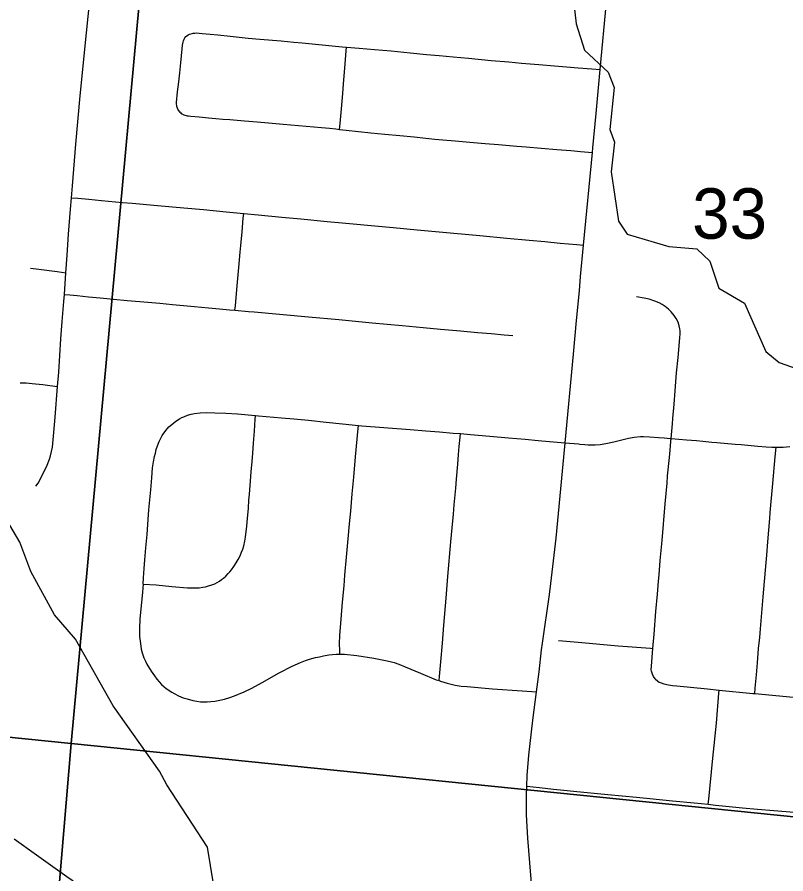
# Model space of a CAD drawing. Extents: x 0 to 34, y 0 to 22.
# Drawn here: x 5.749 to 6.387, y 18.131 to 18.842 of the extents above; entities that cross this region are included whole.
import ezdxf

# ---------------------------------------------------------------- set-up
doc = ezdxf.new("R2010")
doc.units = 0
for name, color, linetype in [('GM_X_City_Street', 7, 'Continuous'), ('GM_X_Corporation', 7, 'Continuous'), ('GM_X_County_Road', 7, 'Continuous'), ('GM_X_Minor_River', 7, 'Continuous'), ('GM_X_Section_Text', 7, 'Continuous')]:
    doc.layers.add(name, color=color, linetype=linetype)

msp = doc.modelspace()

# ---------------------------------------------------------------- linework, layer by layer
at = {"layer": 'GM_X_City_Street'}
for points in [[(5.76469, 18.45235), (5.76644, 18.45499), (5.7704, 18.4623), (5.7739, 18.46972), (5.77586, 18.47477), (5.77684, 18.47757), (5.77768, 18.48107), (5.77838, 18.48472), (5.77923, 18.49383), (5.78051, 18.5098), (5.78266, 18.53517), (5.78353, 18.54705), (5.78538, 18.5748), (5.78651, 18.589), (5.7879, 18.60569), (5.78831, 18.61153), (5.78959, 18.62958), (5.79054, 18.64406), (5.79169, 18.66167), (5.79337, 18.68241), (5.79412, 18.69179), (5.79491, 18.70174), (5.79772, 18.73621), (5.80126, 18.77629), (5.8029, 18.79267), (5.80557, 18.81789), (5.80906, 18.85292)], [(5.88347, 18.76365), (5.88299, 18.76437), (5.88248, 18.76522), (5.88211, 18.76613), (5.8817, 18.76757), (5.88155, 18.76839), (5.88144, 18.76954), (5.88147, 18.77078), (5.88225, 18.77958), (5.88318, 18.78792), (5.88401, 18.79539), (5.88493, 18.80366), (5.88595, 18.81532), (5.88635, 18.81847), (5.88682, 18.82081), (5.88718, 18.82205), (5.88771, 18.82335), (5.88829, 18.82448)], [(5.88829, 18.82448), (5.88916, 18.82553), (5.88998, 18.82627), (5.89103, 18.82704), (5.89206, 18.82757), (5.89322, 18.82793), (5.89438, 18.8282), (5.8953, 18.82835), (5.8967, 18.82849), (5.89794, 18.82854), (5.90017, 18.82844), (5.90257, 18.82822), (5.90917, 18.82755), (5.91559, 18.82689), (5.92591, 18.82583), (5.94097, 18.82429), (5.95041, 18.82347), (5.96812, 18.82194), (5.97878, 18.82092), (5.98583, 18.82026), (5.99958, 18.81898), (6.01902, 18.81717), (6.02249, 18.81687), (6.03313, 18.81595), (6.04576, 18.81486), (6.05957, 18.81367), (6.07536, 18.81214), (6.08905, 18.81081), (6.0995, 18.80979), (6.11111, 18.80867), (6.12373, 18.80752), (6.14265, 18.80579), (6.1573, 18.80445), (6.16791, 18.80348), (6.18223, 18.80226), (6.19522, 18.80116), (6.2051, 18.80031), (6.21483, 18.79949), (6.22614, 18.79867), (6.23311, 18.79817)], [(6.01662, 18.74853), (6.01711, 18.75348), (6.01795, 18.7625), (6.01911, 18.77505), (6.02028, 18.78951), (6.02107, 18.79929), (6.02165, 18.80655), (6.02223, 18.81371), (6.02249, 18.81687)], [(5.88347, 18.76365), (5.88414, 18.76284), (5.88489, 18.76215), (5.88563, 18.76156), (5.88646, 18.76105), (5.88732, 18.76063), (5.88831, 18.76028), (5.88938, 18.75999), (5.89034, 18.7598), (5.89119, 18.75966), (5.89323, 18.75942), (5.90013, 18.7588), (5.90806, 18.75806), (5.91404, 18.75761), (5.91981, 18.75711), (5.92558, 18.75661), (5.93772, 18.75559), (5.94823, 18.75478), (5.95765, 18.75398), (5.97003, 18.75292), (6.00182, 18.75012), (6.00839, 18.74945), (6.01357, 18.74887), (6.01662, 18.74853), (6.02225, 18.7479), (6.03258, 18.74682), (6.04279, 18.74577), (6.05432, 18.74459), (6.06686, 18.74336), (6.07874, 18.7422), (6.08849, 18.74123), (6.09597, 18.7405), (6.1026, 18.73984), (6.1127, 18.739), (6.12793, 18.73773), (6.13752, 18.73694), (6.14862, 18.73601), (6.16405, 18.73468), (6.17158, 18.73404), (6.18421, 18.73295), (6.19717, 18.73184), (6.20888, 18.73091), (6.21687, 18.73023), (6.22664, 18.72939)], [(5.79412, 18.69179), (5.79933, 18.69132), (5.80852, 18.6905), (5.8192, 18.68955), (5.83648, 18.68789), (5.8445, 18.68722), (5.86549, 18.68538), (5.88757, 18.68344), (5.90383, 18.68192), (5.92269, 18.68016), (5.9372, 18.67881), (5.9492, 18.67769), (5.96885, 18.67575), (5.98458, 18.67424), (6.00649, 18.67214), (6.02193, 18.67073), (6.04909, 18.66815), (6.06133, 18.66704), (6.08116, 18.66521), (6.10555, 18.66296), (6.12717, 18.66102), (6.13333, 18.66044), (6.15556, 18.65824), (6.17411, 18.65653), (6.18707, 18.65543), (6.20004, 18.65416), (6.21381, 18.65301), (6.21939, 18.65254)], [(5.92991, 18.59845), (5.93024, 18.60195), (5.93146, 18.61551), (5.93314, 18.634), (5.93428, 18.64656), (5.93479, 18.65225), (5.93582, 18.66359), (5.93684, 18.67472), (5.9372, 18.67881)], [(5.76002, 18.63323), (5.76693, 18.63238), (5.78228, 18.63049), (5.78959, 18.62958)], [(5.78831, 18.61153), (5.79275, 18.61112), (5.799, 18.61053), (5.80822, 18.60966), (5.81807, 18.60874), (5.82892, 18.60772), (5.84053, 18.60663), (5.851, 18.60565), (5.86739, 18.60416), (5.87792, 18.6032), (5.89624, 18.60154), (5.90795, 18.60046), (5.91701, 18.59963), (5.92524, 18.59888), (5.92991, 18.59845), (5.94101, 18.59741), (5.94586, 18.59696), (5.99094, 18.59304), (6.01626, 18.59064), (6.04373, 18.58803), (6.06872, 18.58572), (6.08605, 18.58411), (6.1005, 18.58278), (6.11713, 18.58126), (6.13121, 18.58004), (6.14273, 18.57904), (6.15353, 18.57806), (6.16067, 18.57741)], [(6.27874, 18.29258), (6.27752, 18.2945), (6.27667, 18.29628), (6.27603, 18.29792), (6.27573, 18.29889), (6.27559, 18.29994), (6.27568, 18.30301), (6.27691, 18.31774), (6.2779, 18.32958), (6.27945, 18.34839), (6.28067, 18.36268), (6.28155, 18.37345), (6.28198, 18.37891), (6.28305, 18.39065), (6.28453, 18.40733), (6.28703, 18.43765), (6.28861, 18.45494), (6.28914, 18.4611), (6.28964, 18.46604), (6.29085, 18.479), (6.29184, 18.48948), (6.29204, 18.49196), (6.29308, 18.50427), (6.29355, 18.50856), (6.29451, 18.52047), (6.29542, 18.53148), (6.29662, 18.54659), (6.29785, 18.55912), (6.29934, 18.57541), (6.29951, 18.57892), (6.29942, 18.58137), (6.29925, 18.58304), (6.29876, 18.58549), (6.29776, 18.58856), (6.29635, 18.59147), (6.29456, 18.59414), (6.29214, 18.59711), (6.28981, 18.59931), (6.28698, 18.60161), (6.28462, 18.6031), (6.28207, 18.6045), (6.27848, 18.60599), (6.27375, 18.60748), (6.26954, 18.60853), (6.26324, 18.60958)], [(5.75162, 18.53824), (5.75397, 18.53821), (5.75644, 18.53813), (5.75896, 18.53796), (5.76165, 18.5377), (5.76436, 18.5374), (5.77036, 18.53668), (5.77623, 18.53596), (5.78266, 18.53517)], [(5.85356, 18.37109), (5.85393, 18.37643), (5.85447, 18.38403), (5.85501, 18.39137), (5.85588, 18.4012), (5.85688, 18.4123), (5.85793, 18.42469), (5.85844, 18.43273), (5.85996, 18.44938), (5.86076, 18.45925), (5.8615, 18.46775), (5.8622, 18.47253), (5.863, 18.4769), (5.86379, 18.4799), (5.86457, 18.48277), (5.86556, 18.48594), (5.86691, 18.48948), (5.86823, 18.49224), (5.86958, 18.49454), (5.87259, 18.49866), (5.87508, 18.50151), (5.8774, 18.50363), (5.88089, 18.50632), (5.88376, 18.50816), (5.88585, 18.50928), (5.88745, 18.51005), (5.89044, 18.5112), (5.89355, 18.51215), (5.8963, 18.51267), (5.90099, 18.51316), (5.90603, 18.51343), (5.91327, 18.51339), (5.92234, 18.51293), (5.93211, 18.51234), (5.94695, 18.51099), (5.94942, 18.51077), (5.96853, 18.50919), (5.97874, 18.50836), (5.99101, 18.50719), (6.00552, 18.50565), (6.01907, 18.5042), (6.03243, 18.50286), (6.03512, 18.50258), (6.07536, 18.49951), (6.08836, 18.49842), (6.09973, 18.49744), (6.1112, 18.49644), (6.11706, 18.49598), (6.12543, 18.49533), (6.14151, 18.49395), (6.15702, 18.49252), (6.17079, 18.49137), (6.18172, 18.4904), (6.19728, 18.48893), (6.20407, 18.48829), (6.21525, 18.48747), (6.21622, 18.48739), (6.22039, 18.48695), (6.22308, 18.48676), (6.22544, 18.48667), (6.22908, 18.48667), (6.23304, 18.48704), (6.23786, 18.48773), (6.2445, 18.48907), (6.25227, 18.49116), (6.25652, 18.49221), (6.26146, 18.49311), (6.26648, 18.4936), (6.26899, 18.49367), (6.274, 18.49346), (6.28147, 18.49286), (6.2862, 18.49241), (6.29133, 18.49201), (6.29204, 18.49196), (6.30487, 18.49086), (6.31308, 18.49022), (6.31832, 18.48975), (6.32594, 18.48905), (6.33009, 18.48868), (6.34514, 18.48731), (6.35015, 18.48685), (6.364, 18.48567), (6.37083, 18.48512), (6.37565, 18.48476), (6.37916, 18.48469), (6.38039, 18.48466), (6.38513, 18.48485), (6.39068, 18.48521)], [(5.85356, 18.37109), (5.86451, 18.37037), (5.87758, 18.36926), (5.89037, 18.36814), (5.89425, 18.36793), (5.89725, 18.36799), (5.9002, 18.36814), (5.90334, 18.36852), (5.90555, 18.36893), (5.90806, 18.36954), (5.91068, 18.37045), (5.91315, 18.37147), (5.91506, 18.37249), (5.91695, 18.37364), (5.91874, 18.37484), (5.92034, 18.37607), (5.92228, 18.37774), (5.9243, 18.37981), (5.92551, 18.3812), (5.92696, 18.383), (5.92893, 18.38571), (5.93099, 18.38874), (5.93256, 18.3915), (5.93386, 18.39416), (5.9354, 18.39763), (5.93636, 18.40018), (5.93715, 18.40283), (5.93804, 18.40667), (5.93871, 18.41), (5.93982, 18.41911), (5.94042, 18.42546), (5.94109, 18.43426), (5.94151, 18.44073), (5.94192, 18.44567), (5.94258, 18.45307), (5.9434, 18.46421), (5.94407, 18.47282), (5.94463, 18.47986), (5.94529, 18.48819), (5.94607, 18.4981), (5.94675, 18.50795), (5.94695, 18.51099)], [(6.01689, 18.31296), (6.01684, 18.31577), (6.01674, 18.32173), (6.01699, 18.32837), (6.01812, 18.34209), (6.01931, 18.35611), (6.02045, 18.36955), (6.02125, 18.37855), (6.02258, 18.39335), (6.02394, 18.40862), (6.02507, 18.42123), (6.02599, 18.43152), (6.02729, 18.44601), (6.02854, 18.45986), (6.03007, 18.47669), (6.03218, 18.50014), (6.03243, 18.50286)], [(6.09933, 18.29098), (6.09965, 18.29447), (6.10073, 18.30648), (6.10214, 18.32218), (6.10339, 18.33704), (6.10526, 18.35941), (6.10676, 18.37733), (6.10905, 18.40631), (6.11017, 18.41793), (6.11124, 18.42907), (6.11201, 18.43702), (6.11332, 18.45076), (6.11393, 18.45831), (6.11491, 18.47072), (6.11559, 18.47863), (6.11616, 18.4854), (6.11682, 18.49315), (6.11706, 18.49598)], [(6.36159, 18.28026), (6.36195, 18.28473), (6.36282, 18.29582), (6.36371, 18.30568), (6.36464, 18.31777), (6.36568, 18.32668), (6.36635, 18.33409), (6.36857, 18.36061), (6.37092, 18.38903), (6.37143, 18.3952), (6.37234, 18.40633), (6.374, 18.42547), (6.3744, 18.43042), (6.37647, 18.45452), (6.37845, 18.47675), (6.37916, 18.48469)], [(5.85356, 18.37109), (5.85311, 18.36438), (5.85089, 18.34213), (5.85054, 18.33461), (5.85075, 18.32772), (5.85108, 18.32368), (5.85166, 18.31962), (5.85214, 18.31705), (5.85289, 18.31407), (5.85435, 18.30987), (5.85548, 18.30727), (5.85678, 18.30471), (5.86036, 18.2988), (5.86298, 18.295), (5.86508, 18.29213), (5.86888, 18.28788), (5.87269, 18.28452), (5.87743, 18.28132), (5.87989, 18.27994), (5.88307, 18.27848), (5.88702, 18.27685), (5.89012, 18.27578), (5.895, 18.27446), (5.89817, 18.27387), (5.90124, 18.27353), (5.90424, 18.27343), (5.90692, 18.27339), (5.90994, 18.27356), (5.91319, 18.27396), (5.91738, 18.27474), (5.92119, 18.27563), (5.9255, 18.27691), (5.92953, 18.27834), (5.93762, 18.2817), (5.94377, 18.28479), (5.95251, 18.28956), (5.96659, 18.29738), (5.97749, 18.30307), (5.9842, 18.30604), (5.98833, 18.30758), (5.99174, 18.30868), (5.99669, 18.31006), (6.0001, 18.31088), (6.00338, 18.31154), (6.00795, 18.31233), (6.01094, 18.31265), (6.01405, 18.31287), (6.01689, 18.31296), (6.02079, 18.31283), (6.03122, 18.31179), (6.04529, 18.30972), (6.05496, 18.3078), (6.05871, 18.30696), (6.06209, 18.30594), (6.06589, 18.30471), (6.07134, 18.30255), (6.08386, 18.29716), (6.09707, 18.29171), (6.09933, 18.29098), (6.10049, 18.2906), (6.10596, 18.28884), (6.10938, 18.28799), (6.11269, 18.28733), (6.11775, 18.28652), (6.12261, 18.286), (6.14369, 18.28421), (6.16845, 18.28247), (6.1802, 18.28164)], [(6.19858, 18.32429), (6.21478, 18.32281), (6.24799, 18.32), (6.27489, 18.3179), (6.27691, 18.31774)], [(6.27874, 18.29258), (6.28102, 18.29065), (6.28217, 18.28977), (6.28374, 18.28906), (6.28601, 18.28832), (6.28979, 18.2875), (6.29329, 18.28705), (6.29687, 18.28664), (6.32218, 18.28419), (6.332, 18.28321), (6.35988, 18.28042), (6.36159, 18.28026), (6.38215, 18.27842), (6.39637, 18.27687)], [(6.32284, 18.18834), (6.32326, 18.19258), (6.32665, 18.22661), (6.32958, 18.25571), (6.33175, 18.28049), (6.332, 18.28321)], [(6.1721, 18.20347), (6.18267, 18.20231), (6.19439, 18.20101), (6.20303, 18.20011), (6.21105, 18.19928), (6.23949, 18.19649), (6.26329, 18.19414), (6.27448, 18.19304), (6.29319, 18.19125), (6.31119, 18.18952), (6.32284, 18.18834), (6.32896, 18.18772), (6.33741, 18.18694), (6.35143, 18.18545), (6.36379, 18.18435), (6.37741, 18.18318), (6.39416, 18.18177)]]:
    msp.add_lwpolyline(points, dxfattribs=at)
at = {"layer": 'GM_X_Corporation'}
for points in [[(5.88653, 19.24719), (5.79402, 18.23883), (4.80587, 18.33893), (4.89829, 19.34286)], [(6.88634, 19.14308), (6.80258, 18.13648), (5.79402, 18.23883), (5.88653, 19.24719)], [(4.80587, 18.33893), (5.79402, 18.23883), (5.70874, 17.23111), (4.7096, 17.33101)], [(5.79402, 18.23883), (6.80258, 18.13648), (6.71605, 17.12273), (5.70874, 17.23111)]]:
    msp.add_lwpolyline(points, close=True, dxfattribs=at)
at = {"layer": 'GM_X_County_Road'}
msp.add_line((6.21939, 18.65254), (6.22664, 18.72939), dxfattribs=at)
for points in [[(6.23311, 18.79817), (6.23837, 18.85398), (6.24074, 18.8732), (6.24338, 18.88864), (6.24688, 18.90455), (6.25122, 18.92088), (6.25622, 18.93701), (6.26108, 18.95058), (6.26681, 18.9645), (6.27451, 18.98093), (6.28257, 18.99647), (6.28296, 18.99716)], [(6.22664, 18.72939), (6.22701, 18.73332), (6.22969, 18.76177), (6.23311, 18.79817)], [(6.20407, 18.48829), (6.21103, 18.56197), (6.21354, 18.58981), (6.21588, 18.61454), (6.21692, 18.62631), (6.21939, 18.65254)], [(6.19206, 18.37154), (6.19652, 18.40922), (6.20379, 18.48527), (6.20407, 18.48829)], [(6.1802, 18.28164), (6.18235, 18.29841), (6.18454, 18.31646), (6.18535, 18.32219), (6.19101, 18.36261), (6.19206, 18.37154)], [(6.1721, 18.20347), (6.17242, 18.21231), (6.17377, 18.22919), (6.17721, 18.25829), (6.1802, 18.28164)], [(6.18204, 18.05206), (6.17755, 18.10579), (6.17304, 18.16032), (6.17197, 18.17969), (6.17182, 18.19538), (6.1721, 18.20347)], [(5.74644, 18.15972), (5.76503, 18.14637), (5.79027, 18.12832), (5.79543, 18.12475)]]:
    msp.add_lwpolyline(points, dxfattribs=at)
at = {"layer": 'GM_X_Minor_River'}
for points in [[(5.91209, 18.12232), (5.90698, 18.15282), (5.87345, 18.20446), (5.86722, 18.21599), (5.8288, 18.27001), (5.79761, 18.32539), (5.78016, 18.34553), (5.76037, 18.38167), (5.75134, 18.40579), (5.73149, 18.4389), (5.70275, 18.50372), (5.70125, 18.52426), (5.70772, 18.54538), (5.70824, 18.57272), (5.70121, 18.64161), (5.71804, 18.68871), (5.70427, 18.72282), (5.6944, 18.74241), (5.69239, 18.77625), (5.6988, 18.81371), (5.74275, 18.89097)], [(6.21063, 18.85818), (6.21324, 18.8361), (6.22004, 18.8143), (6.23979, 18.79601), (6.24486, 18.78337), (6.24116, 18.74851), (6.24513, 18.73779), (6.24239, 18.71317), (6.24844, 18.67239), (6.25544, 18.66161), (6.27808, 18.65503), (6.29014, 18.65135), (6.31325, 18.64932), (6.32405, 18.6392), (6.33159, 18.61663), (6.35298, 18.60439), (6.3708, 18.56411), (6.38163, 18.55514), (6.4163, 18.54299)]]:
    msp.add_lwpolyline(points, dxfattribs=at)

# ---------------------------------------------------------------- texts
at = {"layer": 'GM_X_Section_Text'}
msp.add_text('33', height=0.041856, rotation=0.00001, dxfattribs=at).set_placement((6.30947, 18.65779))

doc.saveas('drawing.dxf')
